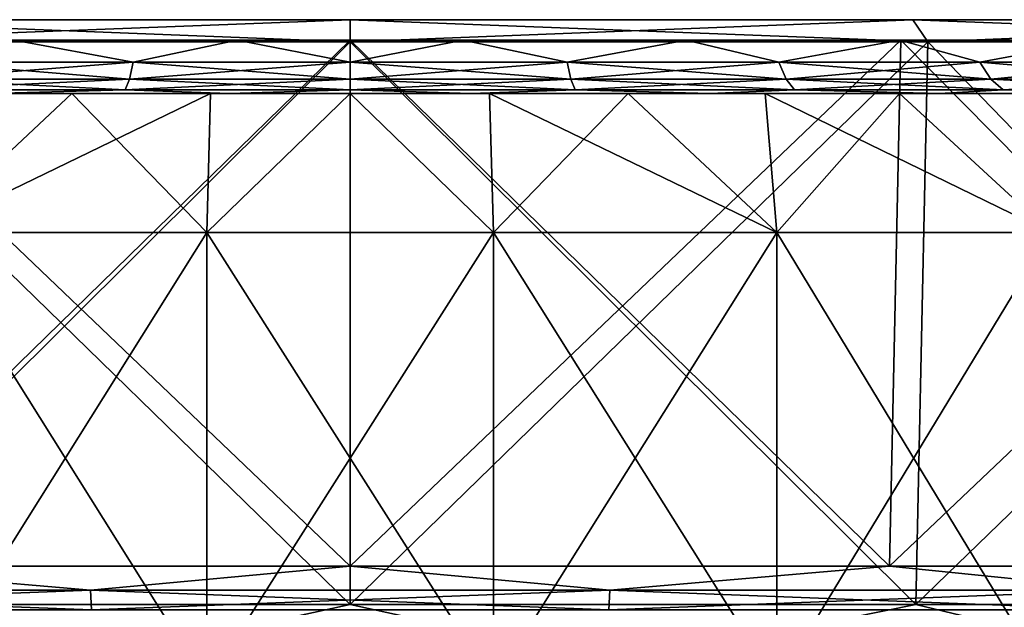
# Model space of a CAD drawing. Header units: metres. Extents: x -109 to 109, y -63 to 140.
# Tile 472 of 480: x 74 to 81, y 136 to 140. Entities that reach past the tile are written whole.
import ezdxf

# ---------------------------------------------------------------- set-up
doc = ezdxf.new("R2010")
doc.units = ezdxf.units.M
doc.layers.add('solid_502308_SW0001', color=7, linetype='CONTINUOUS')

msp = doc.modelspace()

# ---------------------------------------------------------------- linework, layer by layer
at = {"layer": 'solid_502308_SW0001'}
for points in [[(72.582481, 139.850006, -32.263031), (72.684891, 140, -31.418518), (76.5, 140, -31.649307)], [(76.5, 139.850006, -32.5), (72.582481, 139.850006, -32.263031), (76.5, 140, -31.649307)], [(72.582481, 139.850006, 32.263031), (76.5, 139.850006, 32.5), (72.684891, 140, 31.418518)], [(76.5, 140, 31.649307), (76.5, 140, -31.649307), (72.684891, 140, -31.418518)], [(72.684891, 140, 31.418518), (76.5, 140, 31.649307), (72.684891, 140, -31.418518)], [(76.5, 139.850006, 32.5), (76.5, 140, 31.649307), (72.684891, 140, 31.418518)], [(80.315109, 140, 31.418518), (80.315109, 140, -31.418518), (76.5, 140, -31.649307)], [(76.5, 139.850006, -32.5), (76.5, 140, -31.649307), (80.315109, 140, -31.418518)], [(76.5, 140, 31.649307), (80.315109, 140, 31.418518), (76.5, 140, -31.649307)], [(80.417519, 139.850006, -32.263031), (76.5, 139.850006, -32.5), (80.315109, 140, -31.418518)], [(80.417519, 139.850006, 32.263031), (80.315109, 140, 31.418518), (76.5, 140, 31.649307)], [(76.5, 139.850006, 32.5), (80.417519, 139.850006, 32.263031), (76.5, 140, 31.649307)], [(84.074211, 140, 30.72962), (84.074211, 140, -30.72962), (80.315109, 140, -31.418518)], [(80.417519, 139.850006, -32.263031), (80.315109, 140, -31.418518), (84.074211, 140, -30.72962)], [(80.315109, 140, 31.418518), (84.074211, 140, 30.72962), (80.315109, 140, -31.418518)], [(84.277679, 139.850006, 31.55563), (84.074211, 140, 30.72962), (80.315109, 140, 31.418518)], [(80.417519, 139.850006, 32.263031), (84.277679, 139.850006, 31.55563), (80.315109, 140, 31.418518)], [(84.277679, 139.850006, -31.55563), (80.417519, 139.850006, -32.263031), (84.074211, 140, -30.72962)], [(76.5, 136.037155, 31.827694), (76.5, 139.850006, 32.5), (72.582481, 139.850006, 32.263031)], [(72.663597, 136.037155, 31.595633), (76.5, 136.037155, 31.827694), (72.582481, 139.850006, 32.263031)], [(72.663597, 136.037155, -31.595633), (72.582481, 139.850006, -32.263031), (76.5, 139.850006, -32.5)], [(76.5, 136.037155, -31.827694), (72.663597, 136.037155, -31.595633), (76.5, 139.850006, -32.5)], [(72.765762, 139.862152, 30.753113), (74.221886, 139.862152, 8.99649), (75.733673, 139.862152, 9.248745)], [(72.765762, 139.862152, 30.753113), (75.733673, 139.862152, 9.248745), (76.5, 139.862152, 30.979004)], [(76.5, 139.862152, -30.979004), (72.772163, 139.862152, -8.498822), (72.765762, 139.862152, -30.753113)], [(72.765762, 139.862152, 30.753113), (76.5, 139.862152, 30.979004), (72.841644, 136.297623, 30.129192)], [(72.765762, 139.862152, -30.753113), (72.84166, 136.297623, -30.129192), (76.5, 136.297623, -30.350481)], [(76.5, 139.862152, -30.979004), (72.765762, 139.862152, -30.753113), (76.5, 136.297623, -30.350481)], [(76.5, 139.862152, -30.979004), (74.221886, 139.862152, -8.99649), (72.772163, 139.862152, -8.498822)], [(76.5, 139.862152, 30.979004), (76.5, 136.297623, 30.350481), (72.841644, 136.297623, 30.129192)], [(74.221886, 139.862152, 8.99649), (73.592743, 139.711517, 8.947606), (75.028252, 139.711517, 9.292241)], [(74.221886, 139.862152, -8.99649), (75.028252, 139.711517, -9.292241), (73.592743, 139.711517, -8.947606)], [(75.733673, 139.862152, 9.248745), (74.221886, 139.862152, 8.99649), (75.028252, 139.711517, 9.292241)], [(74.221886, 139.862152, -8.99649), (75.733673, 139.862152, -9.248745), (75.028252, 139.711517, -9.292241)], [(76.5, 139.862152, -30.979004), (75.733673, 139.862152, -9.248745), (74.221886, 139.862152, -8.99649)], [(75.733673, 139.862152, 9.248745), (75.028252, 139.711517, 9.292241), (76.5, 139.711517, 9.40807)], [(75.733673, 139.862152, -9.248745), (76.5, 139.711517, -9.40807), (75.028252, 139.711517, -9.292241)], [(77.266327, 139.862152, 9.248745), (75.733673, 139.862152, 9.248745), (76.5, 139.711517, 9.40807)], [(76.5, 139.862152, 30.979004), (75.733673, 139.862152, 9.248745), (77.266327, 139.862152, 9.248745)], [(75.733673, 139.862152, -9.248745), (77.266327, 139.862152, -9.248745), (76.5, 139.711517, -9.40807)], [(76.5, 139.862152, -30.979004), (77.266327, 139.862152, -9.248745), (75.733673, 139.862152, -9.248745)], [(77.266327, 139.862152, 9.248745), (76.5, 139.711517, 9.40807), (77.971748, 139.711517, 9.292241)], [(76.5, 139.862152, 30.979004), (77.266327, 139.862152, 9.248745), (78.778114, 139.862152, 8.99649)], [(76.5, 139.862152, 30.979004), (78.778114, 139.862152, 8.99649), (80.227837, 139.862152, 8.498822)], [(76.5, 139.862152, 30.979004), (80.227837, 139.862152, 8.498822), (80.234238, 139.862152, 30.753113)], [(77.266327, 139.862152, -9.248745), (77.971748, 139.711517, -9.292241), (76.5, 139.711517, -9.40807)], [(80.234238, 139.862152, -30.753113), (77.266327, 139.862152, -9.248745), (76.5, 139.862152, -30.979004)], [(80.234238, 139.862152, 30.753113), (80.15834, 136.297623, 30.129192), (76.5, 136.297623, 30.350481)], [(76.5, 139.862152, 30.979004), (80.234238, 139.862152, 30.753113), (76.5, 136.297623, 30.350481)], [(76.5, 139.862152, -30.979004), (76.5, 136.297623, -30.350481), (80.158356, 136.297623, -30.129192)], [(80.234238, 139.862152, -30.753113), (76.5, 139.862152, -30.979004), (80.158356, 136.297623, -30.129192)], [(80.336403, 136.037155, 31.595633), (80.417519, 139.850006, 32.263031), (76.5, 139.850006, 32.5)], [(76.5, 136.037155, 31.827694), (80.336403, 136.037155, 31.595633), (76.5, 139.850006, 32.5)], [(76.5, 136.037155, -31.827694), (76.5, 139.850006, -32.5), (80.417519, 139.850006, -32.263031)], [(80.336403, 136.037155, -31.595633), (76.5, 136.037155, -31.827694), (80.417519, 139.850006, -32.263031)], [(78.778114, 139.862152, 8.99649), (77.266327, 139.862152, 9.248745), (77.971748, 139.711517, 9.292241)], [(77.266327, 139.862152, -9.248745), (78.778114, 139.862152, -8.99649), (77.971748, 139.711517, -9.292241)], [(80.234238, 139.862152, -30.753113), (78.778114, 139.862152, -8.99649), (77.266327, 139.862152, -9.248745)], [(78.778114, 139.862152, 8.99649), (77.971748, 139.711517, 9.292241), (79.407257, 139.711517, 8.947606)], [(78.778114, 139.862152, -8.99649), (79.407257, 139.711517, -8.947606), (77.971748, 139.711517, -9.292241)], [(80.227837, 139.862152, 8.498822), (78.778114, 139.862152, 8.99649), (79.407257, 139.711517, 8.947606)], [(78.778114, 139.862152, -8.99649), (80.227837, 139.862152, -8.498822), (79.407257, 139.711517, -8.947606)], [(80.234238, 139.862152, -30.753113), (80.227837, 139.862152, -8.498822), (78.778114, 139.862152, -8.99649)], [(80.227837, 139.862152, 8.498822), (79.407257, 139.711517, 8.947606), (80.771172, 139.711517, 8.382651)], [(80.227837, 139.862152, -8.498822), (80.771172, 139.711517, -8.382651), (79.407257, 139.711517, -8.947606)], [(83.913872, 139.862152, 30.078773), (83.763336, 136.297623, 29.468555), (80.15834, 136.297623, 30.129192)], [(80.234238, 139.862152, 30.753113), (83.913872, 139.862152, 30.078773), (80.15834, 136.297623, 30.129192)], [(80.234238, 139.862152, -30.753113), (80.158356, 136.297623, -30.129192), (83.763344, 136.297623, -29.468554)], [(81.575966, 139.862152, 7.769256), (80.227837, 139.862152, 8.498822), (80.771172, 139.711517, 8.382651)], [(80.234238, 139.862152, 30.753113), (80.227837, 139.862152, 8.498822), (81.575966, 139.862152, 7.769256)], [(80.227837, 139.862152, -8.498822), (81.575966, 139.862152, -7.769256), (80.771172, 139.711517, -8.382651)], [(80.234238, 139.862152, -30.753113), (81.575966, 139.862152, -7.769256), (80.227837, 139.862152, -8.498822)], [(80.234238, 139.862152, 30.753113), (81.575966, 139.862152, 7.769256), (82.785553, 139.862152, 6.827773)], [(80.234238, 139.862152, 30.753113), (82.785553, 139.862152, 6.827773), (83.823616, 139.862152, 5.70011)], [(80.234238, 139.862152, 30.753113), (83.823616, 139.862152, 5.70011), (83.913872, 139.862152, 30.078773)], [(83.913872, 139.862152, -30.078773), (81.575966, 139.862152, -7.769256), (80.234238, 139.862152, -30.753113)], [(83.913872, 139.862152, -30.078773), (80.234238, 139.862152, -30.753113), (83.763344, 136.297623, -29.468554)], [(80.336403, 136.037155, 31.595633), (84.116867, 136.037155, 30.902838), (80.417519, 139.850006, 32.263031)], [(80.336403, 136.037155, -31.595633), (80.417519, 139.850006, -32.263031), (84.277679, 139.850006, -31.55563)], [(84.116867, 136.037155, -30.90284), (80.336403, 136.037155, -31.595633), (84.277679, 139.850006, -31.55563)], [(84.116867, 136.037155, 30.902838), (84.277679, 139.850006, 31.55563), (80.417519, 139.850006, 32.263031)], [(81.575966, 139.862152, 7.769256), (80.771172, 139.711517, 8.382651), (82.029922, 139.711517, 7.611288)], [(81.575966, 139.862152, -7.769256), (82.029922, 139.711517, -7.611288), (80.771172, 139.711517, -8.382651)], [(73.542946, 139.596436, 9.100865), (75.003044, 139.596436, 9.451404), (73.592743, 139.711517, 8.947606)], [(73.542946, 139.596436, -9.100865), (73.592743, 139.711517, -8.947606), (75.028252, 139.711517, -9.292241)], [(75.003044, 139.596436, -9.451404), (73.542946, 139.596436, -9.100865), (75.028252, 139.711517, -9.292241)], [(75.003044, 139.596436, 9.451404), (75.028252, 139.711517, 9.292241), (73.592743, 139.711517, 8.947606)], [(75.003044, 139.596436, 9.451404), (76.5, 139.596436, 9.569217), (75.028252, 139.711517, 9.292241)], [(75.003044, 139.596436, -9.451404), (75.028252, 139.711517, -9.292241), (76.5, 139.711517, -9.40807)], [(76.5, 139.596436, -9.569217), (75.003044, 139.596436, -9.451404), (76.5, 139.711517, -9.40807)], [(76.5, 139.596436, 9.569217), (76.5, 139.711517, 9.40807), (75.028252, 139.711517, 9.292241)], [(77.996956, 139.596436, 9.451404), (77.971748, 139.711517, 9.292241), (76.5, 139.711517, 9.40807)], [(76.5, 139.596436, 9.569217), (77.996956, 139.596436, 9.451404), (76.5, 139.711517, 9.40807)], [(76.5, 139.596436, -9.569217), (76.5, 139.711517, -9.40807), (77.971748, 139.711517, -9.292241)], [(77.996956, 139.596436, -9.451404), (76.5, 139.596436, -9.569217), (77.971748, 139.711517, -9.292241)], [(79.457054, 139.596436, 9.100865), (79.407257, 139.711517, 8.947606), (77.971748, 139.711517, 9.292241)], [(77.996956, 139.596436, 9.451404), (79.457054, 139.596436, 9.100865), (77.971748, 139.711517, 9.292241)], [(77.996956, 139.596436, -9.451404), (77.971748, 139.711517, -9.292241), (79.407257, 139.711517, -8.947606)], [(79.457054, 139.596436, -9.100865), (77.996956, 139.596436, -9.451404), (79.407257, 139.711517, -8.947606)], [(80.84433, 139.596436, 8.526235), (80.771172, 139.711517, 8.382651), (79.407257, 139.711517, 8.947606)], [(79.457054, 139.596436, 9.100865), (80.84433, 139.596436, 8.526235), (79.407257, 139.711517, 8.947606)], [(79.457054, 139.596436, -9.100865), (79.407257, 139.711517, -8.947606), (80.771172, 139.711517, -8.382651)], [(80.84433, 139.596436, -8.526235), (79.457054, 139.596436, -9.100865), (80.771172, 139.711517, -8.382651)], [(82.124641, 139.596436, 7.741659), (82.029922, 139.711517, 7.611288), (80.771172, 139.711517, 8.382651)], [(80.84433, 139.596436, 8.526235), (82.124641, 139.596436, 7.741659), (80.771172, 139.711517, 8.382651)], [(80.84433, 139.596436, -8.526235), (80.771172, 139.711517, -8.382651), (82.029922, 139.711517, -7.611288)], [(82.124641, 139.596436, -7.741659), (80.84433, 139.596436, -8.526235), (82.029922, 139.711517, -7.611288)], [(73.485947, 139.52446, 9.276314), (74.97419, 139.52446, 9.63361), (73.542946, 139.596436, 9.100865)], [(73.485947, 139.52446, -9.276314), (73.542946, 139.596436, -9.100865), (75.003044, 139.596436, -9.451404)], [(74.97419, 139.52446, -9.63361), (73.485947, 139.52446, -9.276314), (75.003044, 139.596436, -9.451404)], [(74.97419, 139.52446, 9.63361), (75.003044, 139.596436, 9.451404), (73.542946, 139.596436, 9.100865)], [(74.97419, 139.52446, 9.63361), (76.5, 139.52446, 9.753694), (75.003044, 139.596436, 9.451404)], [(74.97419, 139.52446, -9.63361), (75.003044, 139.596436, -9.451404), (76.5, 139.596436, -9.569217)], [(76.5, 139.52446, -9.753694), (74.97419, 139.52446, -9.63361), (76.5, 139.596436, -9.569217)], [(76.5, 139.52446, 9.753694), (76.5, 139.596436, 9.569217), (75.003044, 139.596436, 9.451404)], [(78.02581, 139.52446, 9.63361), (77.996956, 139.596436, 9.451404), (76.5, 139.596436, 9.569217)], [(76.5, 139.52446, 9.753694), (78.02581, 139.52446, 9.63361), (76.5, 139.596436, 9.569217)], [(76.5, 139.52446, -9.753694), (76.5, 139.596436, -9.569217), (77.996956, 139.596436, -9.451404)], [(78.02581, 139.52446, -9.63361), (76.5, 139.52446, -9.753694), (77.996956, 139.596436, -9.451404)], [(79.514053, 139.52446, 9.276314), (79.457054, 139.596436, 9.100865), (77.996956, 139.596436, 9.451404)], [(78.02581, 139.52446, 9.63361), (79.514053, 139.52446, 9.276314), (77.996956, 139.596436, 9.451404)], [(78.02581, 139.52446, -9.63361), (77.996956, 139.596436, -9.451404), (79.457054, 139.596436, -9.100865)], [(79.514053, 139.52446, -9.276314), (78.02581, 139.52446, -9.63361), (79.457054, 139.596436, -9.100865)], [(80.928085, 139.52446, 8.690604), (80.84433, 139.596436, 8.526235), (79.457054, 139.596436, 9.100865)], [(79.514053, 139.52446, 9.276314), (80.928085, 139.52446, 8.690604), (79.457054, 139.596436, 9.100865)], [(79.514053, 139.52446, -9.276314), (79.457054, 139.596436, -9.100865), (80.84433, 139.596436, -8.526235)], [(80.928085, 139.52446, -8.690604), (79.514053, 139.52446, -9.276314), (80.84433, 139.596436, -8.526235)], [(82.233078, 139.52446, 7.890904), (82.124641, 139.596436, 7.741659), (80.84433, 139.596436, 8.526235)], [(80.928085, 139.52446, 8.690604), (82.233078, 139.52446, 7.890904), (80.84433, 139.596436, 8.526235)], [(80.928085, 139.52446, -8.690604), (80.84433, 139.596436, -8.526235), (82.124641, 139.596436, -7.741659)], [(82.233078, 139.52446, -7.890904), (80.928085, 139.52446, -8.690604), (82.124641, 139.596436, -7.741659)], [(82.800613, 139.5, -10.281528), (70.199387, 139.5, -10.281528), (69.41214, 139.5, -9.7555)], [(75.678566, 139.5, -9.91602), (82.800613, 139.5, -10.281528), (69.41214, 139.5, -9.7555)], [(74.058075, 139.5, -9.645689), (75.678566, 139.5, -9.91602), (69.41214, 139.5, -9.7555)], [(75.678589, 139.5, 9.916022), (69.412148, 139.5, 9.755502), (70.199387, 139.5, 10.281528)], [(75.678589, 139.5, 9.916022), (74.05809, 139.5, 9.645694), (69.412148, 139.5, 9.755502)], [(81.97448, 139.5, -10.744187), (71.025513, 139.5, -10.744185), (70.199387, 139.5, -10.281528)], [(82.800613, 139.5, -10.281528), (81.97448, 139.5, -10.744187), (70.199387, 139.5, -10.281528)], [(70.199387, 139.5, 10.281528), (82.800613, 139.5, 10.281528), (83.58786, 139.5, 9.7555)], [(77.321434, 139.5, 9.91602), (70.199387, 139.5, 10.281528), (83.58786, 139.5, 9.7555)], [(70.199387, 139.5, 10.281528), (71.02552, 139.5, 10.744187), (82.800613, 139.5, 10.281528)], [(77.321434, 139.5, 9.91602), (75.678589, 139.5, 9.916022), (70.199387, 139.5, 10.281528)], [(81.114456, 139.5, -11.140657), (71.885544, 139.5, -11.140656), (71.025513, 139.5, -10.744185)], [(81.97448, 139.5, -10.744187), (81.114456, 139.5, -11.140657), (71.025513, 139.5, -10.744185)], [(71.02552, 139.5, 10.744187), (81.974487, 139.5, 10.744185), (82.800613, 139.5, 10.281528)], [(71.02552, 139.5, 10.744187), (71.885544, 139.5, 11.140657), (81.974487, 139.5, 10.744185)], [(80.226318, 139.5, -11.468307), (72.773682, 139.5, -11.468306), (71.885544, 139.5, -11.140656)], [(81.114456, 139.5, -11.140657), (80.226318, 139.5, -11.468307), (71.885544, 139.5, -11.140656)], [(71.885544, 139.5, 11.140657), (81.114456, 139.5, 11.140656), (81.974487, 139.5, 10.744185)], [(71.885544, 139.5, 11.140657), (72.773682, 139.5, 11.468307), (81.114456, 139.5, 11.140656)], [(79.314819, 139.5, -11.725354), (73.685181, 139.5, -11.725353), (72.773682, 139.5, -11.468306)], [(80.226318, 139.5, -11.468307), (79.314819, 139.5, -11.725354), (72.773682, 139.5, -11.468306)], [(72.773682, 139.5, 11.468307), (80.226318, 139.5, 11.468306), (81.114456, 139.5, 11.140656)], [(72.773682, 139.5, 11.468307), (73.685181, 139.5, 11.725354), (80.226318, 139.5, 11.468306)], [(73.485947, 139.52446, 9.276314), (74.05809, 139.5, 9.645694), (74.97419, 139.52446, 9.63361)], [(74.97419, 139.52446, -9.63361), (74.058075, 139.5, -9.645689), (73.485947, 139.52446, -9.276314)], [(74.613609, 139.5, 11.910037), (73.607162, 138.558502, 12.674048), (75.528473, 138.558502, 12.963647)], [(73.685181, 139.5, 11.725354), (73.607162, 138.558502, 12.674048), (74.613609, 139.5, 11.910037)], [(73.607162, 138.558502, -12.674047), (73.685181, 139.5, -11.725353), (74.613609, 139.5, -11.910037)], [(73.607162, 138.558502, -12.674047), (74.613609, 139.5, -11.910037), (75.553978, 139.5, -12.021313)], [(73.607162, 138.558502, -12.674047), (75.553978, 139.5, -12.021313), (75.528473, 138.558502, -12.963647)], [(78.386391, 139.5, -11.910037), (74.613609, 139.5, -11.910037), (73.685181, 139.5, -11.725353)], [(79.314819, 139.5, -11.725354), (78.386391, 139.5, -11.910037), (73.685181, 139.5, -11.725353)], [(73.685181, 139.5, 11.725354), (79.314819, 139.5, 11.725353), (80.226318, 139.5, 11.468306)], [(73.685181, 139.5, 11.725354), (74.613609, 139.5, 11.910037), (79.314819, 139.5, 11.725353)], [(74.97419, 139.52446, -9.63361), (75.678566, 139.5, -9.91602), (74.058075, 139.5, -9.645689)], [(74.97419, 139.52446, 9.63361), (74.05809, 139.5, 9.645694), (75.678589, 139.5, 9.916022)], [(74.613609, 139.5, 11.910037), (75.528473, 138.558502, 12.963647), (75.553978, 139.5, 12.021314)], [(77.446022, 139.5, -12.021314), (75.553978, 139.5, -12.021313), (74.613609, 139.5, -11.910037)], [(78.386391, 139.5, -11.910037), (77.446022, 139.5, -12.021314), (74.613609, 139.5, -11.910037)], [(74.613609, 139.5, 11.910037), (78.386391, 139.5, 11.910037), (79.314819, 139.5, 11.725353)], [(74.613609, 139.5, 11.910037), (75.553978, 139.5, 12.021314), (78.386391, 139.5, 11.910037)], [(74.97419, 139.52446, 9.63361), (75.678589, 139.5, 9.916022), (76.5, 139.52446, 9.753694)], [(76.5, 139.52446, -9.753694), (75.678566, 139.5, -9.91602), (74.97419, 139.52446, -9.63361)], [(76.5, 139.5, 12.058501), (75.528473, 138.558502, 12.963647), (77.471527, 138.558502, 12.963647)], [(75.553978, 139.5, 12.021314), (75.528473, 138.558502, 12.963647), (76.5, 139.5, 12.058501)], [(75.528473, 138.558502, -12.963647), (75.553978, 139.5, -12.021313), (76.5, 139.5, -12.058501)], [(75.528473, 138.558502, -12.963647), (76.5, 139.5, -12.058501), (77.471527, 138.558502, -12.963647)], [(77.446022, 139.5, -12.021314), (76.5, 139.5, -12.058501), (75.553978, 139.5, -12.021313)], [(75.553978, 139.5, 12.021314), (77.446022, 139.5, 12.021313), (78.386391, 139.5, 11.910037)], [(75.553978, 139.5, 12.021314), (76.5, 139.5, 12.058501), (77.446022, 139.5, 12.021313)], [(76.5, 139.52446, -9.753694), (77.321411, 139.5, -9.916022), (75.678566, 139.5, -9.91602)], [(75.678566, 139.5, -9.91602), (77.321411, 139.5, -9.916022), (82.800613, 139.5, -10.281528)], [(76.5, 139.52446, 9.753694), (75.678589, 139.5, 9.916022), (77.321434, 139.5, 9.91602)], [(76.5, 139.52446, 9.753694), (77.321434, 139.5, 9.91602), (78.02581, 139.52446, 9.63361)], [(78.02581, 139.52446, -9.63361), (77.321411, 139.5, -9.916022), (76.5, 139.52446, -9.753694)], [(76.5, 139.5, 12.058501), (77.471527, 138.558502, 12.963647), (77.446022, 139.5, 12.021313)], [(77.471527, 138.558502, -12.963647), (76.5, 139.5, -12.058501), (77.446022, 139.5, -12.021314)], [(78.02581, 139.52446, -9.63361), (78.94191, 139.5, -9.645694), (77.321411, 139.5, -9.916022)], [(77.321411, 139.5, -9.916022), (83.587852, 139.5, -9.755502), (82.800613, 139.5, -10.281528)], [(77.321411, 139.5, -9.916022), (78.94191, 139.5, -9.645694), (83.587852, 139.5, -9.755502)], [(78.02581, 139.52446, 9.63361), (77.321434, 139.5, 9.91602), (78.941925, 139.5, 9.645689)], [(78.941925, 139.5, 9.645689), (77.321434, 139.5, 9.91602), (83.58786, 139.5, 9.7555)], [(77.446022, 139.5, 12.021313), (77.471527, 138.558502, 12.963647), (79.392838, 138.558502, 12.674047)], [(77.446022, 139.5, 12.021313), (79.392838, 138.558502, 12.674047), (78.386391, 139.5, 11.910037)], [(77.471527, 138.558502, -12.963647), (77.446022, 139.5, -12.021314), (78.386391, 139.5, -11.910037)], [(77.471527, 138.558502, -12.963647), (78.386391, 139.5, -11.910037), (79.392838, 138.558502, -12.674048)], [(78.02581, 139.52446, 9.63361), (78.941925, 139.5, 9.645689), (79.514053, 139.52446, 9.276314)], [(79.514053, 139.52446, -9.276314), (78.94191, 139.5, -9.645694), (78.02581, 139.52446, -9.63361)], [(78.386391, 139.5, 11.910037), (79.392838, 138.558502, 12.674047), (79.314819, 139.5, 11.725353)], [(79.392838, 138.558502, -12.674048), (78.386391, 139.5, -11.910037), (79.314819, 139.5, -11.725354)], [(79.514053, 139.52446, -9.276314), (80.495911, 139.5, -9.112363), (78.94191, 139.5, -9.645694)], [(78.94191, 139.5, -9.645694), (84.331543, 139.5, -9.169201), (83.587852, 139.5, -9.755502)], [(78.94191, 139.5, -9.645694), (80.495911, 139.5, -9.112363), (84.331543, 139.5, -9.169201)], [(79.514053, 139.52446, 9.276314), (78.941925, 139.5, 9.645689), (80.495926, 139.5, 9.112355)], [(78.941925, 139.5, 9.645689), (83.58786, 139.5, 9.7555), (84.331543, 139.5, 9.1692)], [(80.495926, 139.5, 9.112355), (78.941925, 139.5, 9.645689), (84.331543, 139.5, 9.1692)], [(79.314819, 139.5, 11.725353), (79.392838, 138.558502, 12.674047), (81.249458, 138.558502, 12.101348)], [(79.314819, 139.5, 11.725353), (81.249458, 138.558502, 12.101348), (80.226318, 139.5, 11.468306)], [(79.392838, 138.558502, -12.674048), (79.314819, 139.5, -11.725354), (80.226318, 139.5, -11.468307)], [(79.392838, 138.558502, -12.674048), (80.226318, 139.5, -11.468307), (81.249458, 138.558502, -12.101349)], [(79.514053, 139.52446, 9.276314), (80.495926, 139.5, 9.112355), (80.928085, 139.52446, 8.690604)], [(80.928085, 139.52446, -8.690604), (80.495911, 139.5, -9.112363), (79.514053, 139.52446, -9.276314)], [(80.226318, 139.5, 11.468306), (81.249458, 138.558502, 12.101348), (81.114456, 139.5, 11.140656)], [(81.249458, 138.558502, -12.101349), (80.226318, 139.5, -11.468307), (81.114456, 139.5, -11.140657)], [(80.928085, 139.52446, -8.690604), (81.941002, 139.5, -8.330544), (80.495911, 139.5, -9.112363)], [(80.495911, 139.5, -9.112363), (85.026672, 139.5, -8.526622), (84.331543, 139.5, -9.169201)], [(80.495911, 139.5, -9.112363), (81.941002, 139.5, -8.330544), (85.026672, 139.5, -8.526622)], [(80.928085, 139.52446, 8.690604), (80.495926, 139.5, 9.112355), (81.941017, 139.5, 8.330533)], [(80.495926, 139.5, 9.112355), (84.331543, 139.5, 9.1692), (85.02668, 139.5, 8.526619)], [(81.941017, 139.5, 8.330533), (80.495926, 139.5, 9.112355), (85.02668, 139.5, 8.526619)], [(80.928085, 139.52446, 8.690604), (81.941017, 139.5, 8.330533), (82.233078, 139.52446, 7.890904)], [(82.233078, 139.52446, -7.890904), (81.941002, 139.5, -8.330544), (80.928085, 139.52446, -8.690604)], [(73.607162, 138.558502, 12.674048), (73.607124, 135.5, 12.674029), (75.528427, 135.5, 12.963641)], [(75.528473, 138.558502, -12.963647), (75.528427, 135.5, -12.963641), (73.607124, 135.5, -12.674029)], [(73.607162, 138.558502, -12.674047), (75.528473, 138.558502, -12.963647), (73.607124, 135.5, -12.674029)], [(75.528473, 138.558502, 12.963647), (73.607162, 138.558502, 12.674048), (75.528427, 135.5, 12.963641)], [(75.528473, 138.558502, 12.963647), (75.528427, 135.5, 12.963641), (77.471573, 135.5, 12.963641)], [(77.471527, 138.558502, -12.963647), (77.471573, 135.5, -12.963641), (75.528427, 135.5, -12.963641)], [(75.528473, 138.558502, -12.963647), (77.471527, 138.558502, -12.963647), (75.528427, 135.5, -12.963641)], [(77.471527, 138.558502, 12.963647), (75.528473, 138.558502, 12.963647), (77.471573, 135.5, 12.963641)], [(77.471527, 138.558502, 12.963647), (77.471573, 135.5, 12.963641), (79.392876, 135.5, 12.674029)], [(79.392838, 138.558502, 12.674047), (77.471527, 138.558502, 12.963647), (79.392876, 135.5, 12.674029)], [(77.471527, 138.558502, -12.963647), (79.392838, 138.558502, -12.674048), (77.471573, 135.5, -12.963641)], [(79.392838, 138.558502, -12.674048), (79.392876, 135.5, -12.674029), (77.471573, 135.5, -12.963641)], [(79.392838, 138.558502, 12.674047), (79.392876, 135.5, 12.674029), (81.249443, 135.5, 12.10134)], [(81.249458, 138.558502, 12.101348), (79.392838, 138.558502, 12.674047), (81.249443, 135.5, 12.10134)], [(79.392838, 138.558502, -12.674048), (81.249458, 138.558502, -12.101349), (79.392876, 135.5, -12.674029)], [(81.249458, 138.558502, -12.101349), (81.249443, 135.5, -12.10134), (79.392876, 135.5, -12.674029)], [(74.738724, 136.134613, 30.239929), (71.23999, 136.134613, 29.830986), (72.841644, 136.297623, 30.129192)], [(71.23999, 136.134613, -29.830986), (74.738724, 136.134613, -30.239929), (72.84166, 136.297623, -30.129192)], [(74.738724, 136.134613, 30.239929), (72.841644, 136.297623, 30.129192), (76.5, 136.297623, 30.350481)], [(74.738724, 136.134613, -30.239929), (76.5, 136.297623, -30.350481), (72.84166, 136.297623, -30.129192)], [(78.261276, 136.134613, 30.239929), (74.738724, 136.134613, 30.239929), (76.5, 136.297623, 30.350481)], [(74.738724, 136.134613, -30.239929), (78.261276, 136.134613, -30.239929), (76.5, 136.297623, -30.350481)], [(78.261276, 136.134613, 30.239929), (76.5, 136.297623, 30.350481), (80.15834, 136.297623, 30.129192)], [(78.261276, 136.134613, -30.239929), (80.158356, 136.297623, -30.129192), (76.5, 136.297623, -30.350481)], [(81.76001, 136.134613, 29.830986), (78.261276, 136.134613, 30.239929), (80.15834, 136.297623, 30.129192)], [(78.261276, 136.134613, -30.239929), (81.76001, 136.134613, -29.830986), (80.158356, 136.297623, -30.129192)], [(81.76001, 136.134613, 29.830986), (80.15834, 136.297623, 30.129192), (83.763336, 136.297623, 29.468555)], [(81.76001, 136.134613, -29.830986), (83.763344, 136.297623, -29.468554), (80.158356, 136.297623, -30.129192)], [(74.745216, 136.001434, -30.128412), (74.738724, 136.134613, -30.239929), (71.23999, 136.134613, -29.830986)], [(71.259392, 136.001434, -29.720978), (74.745216, 136.001434, -30.128412), (71.23999, 136.134613, -29.830986)], [(71.259392, 136.001434, 29.720978), (71.23999, 136.134613, 29.830986), (74.738724, 136.134613, 30.239929)], [(74.745216, 136.001434, 30.128412), (71.259392, 136.001434, 29.720978), (74.738724, 136.134613, 30.239929)], [(78.254784, 136.001434, -30.128412), (78.261276, 136.134613, -30.239929), (74.738724, 136.134613, -30.239929)], [(74.745216, 136.001434, -30.128412), (78.254784, 136.001434, -30.128412), (74.738724, 136.134613, -30.239929)], [(74.745216, 136.001434, 30.128412), (74.738724, 136.134613, 30.239929), (78.261276, 136.134613, 30.239929)], [(78.254784, 136.001434, 30.128412), (74.745216, 136.001434, 30.128412), (78.261276, 136.134613, 30.239929)], [(78.254784, 136.001434, -30.128412), (81.740608, 136.001434, -29.720978), (78.261276, 136.134613, -30.239929)], [(78.254784, 136.001434, 30.128412), (78.261276, 136.134613, 30.239929), (81.76001, 136.134613, 29.830986)], [(81.740608, 136.001434, 29.720978), (78.254784, 136.001434, 30.128412), (81.76001, 136.134613, 29.830986)], [(81.740608, 136.001434, -29.720978), (81.76001, 136.134613, -29.830986), (78.261276, 136.134613, -30.239929)], [(74.656059, 135.636414, 31.659262), (72.663597, 136.037155, 31.595633), (70.993111, 135.636414, 31.231125)], [(70.993111, 135.636414, -31.231125), (72.663597, 136.037155, -31.595633), (74.656059, 135.636414, -31.659262)], [(74.656059, 135.636414, 31.659262), (76.5, 136.037155, 31.827694), (72.663597, 136.037155, 31.595633)], [(74.656059, 135.636414, -31.659262), (72.663597, 136.037155, -31.595633), (76.5, 136.037155, -31.827694)], [(78.343941, 135.636414, 31.659262), (76.5, 136.037155, 31.827694), (74.656059, 135.636414, 31.659262)], [(74.656059, 135.636414, -31.659262), (76.5, 136.037155, -31.827694), (78.343941, 135.636414, -31.659262)], [(78.343941, 135.636414, 31.659262), (80.336403, 136.037155, 31.595633), (76.5, 136.037155, 31.827694)], [(78.343941, 135.636414, -31.659262), (76.5, 136.037155, -31.827694), (80.336403, 136.037155, -31.595633)], [(82.006889, 135.636414, 31.231125), (80.336403, 136.037155, 31.595633), (78.343941, 135.636414, 31.659262)], [(78.343941, 135.636414, -31.659262), (80.336403, 136.037155, -31.595633), (82.006889, 135.636414, -31.231125)], [(82.006889, 135.636414, 31.231125), (84.116867, 136.037155, 30.902838), (80.336403, 136.037155, 31.595633)], [(82.006889, 135.636414, -31.231125), (80.336403, 136.037155, -31.595633), (84.116867, 136.037155, -30.90284)]]:
    msp.add_3dface(points, dxfattribs=at)

doc.saveas('drawing.dxf')
